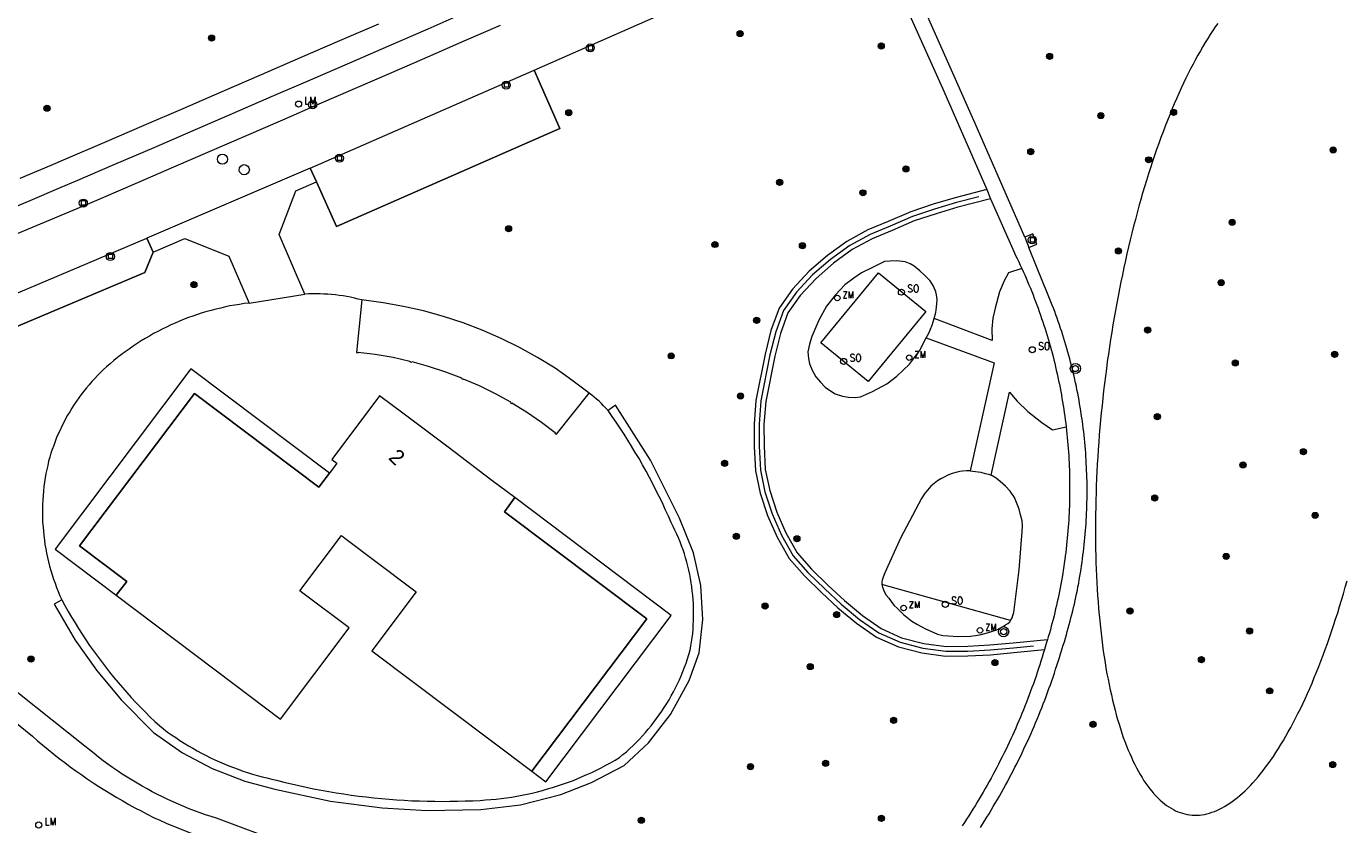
# Model space of a CAD drawing. Header units: metres. Extents: x 138165 to 154469, y 480134 to 494189.
# Tile 508 of 656: x 145847 to 145955, y 487714 to 487780. Entities that reach past the tile are written whole.
import ezdxf

# ---------------------------------------------------------------- set-up
doc = ezdxf.new("R2010")
doc.units = ezdxf.units.M
doc.header["$LTSCALE"] = 0.001
doc.header["$MEASUREMENT"] = 0
for name, color, linetype, lineweight in [('Level 5', 7, 'Continuous', 0), ('TOP-L-terrein schutting raster hek leuning', 7, 'Continuous', 0), ('TOP-L-topo objecten punt', 7, 'Continuous', 0), ('TOP-L-topo objecten vlak', 7, 'Continuous', 0), ('TOP-L-verharding invalidenparkeerplaats', 7, 'Continuous', 0), ('TOP-T-topo huisnummering naamgeving', 7, 'Continuous', 0)]:
    doc.layers.add(name, color=color, linetype=linetype, lineweight=lineweight)
doc.styles.add('Style-INTL_ISO', font='INTL_ISO.shx')
doc.styles.add('Style-STANDARD', font='STANDARD.shx')

# ---------------------------------------------------------------- blocks, each defined once
blk = doc.blocks.new('24')
at = {"layer": 'TOP-L-topo objecten punt', "color": 7, "linetype": 'Continuous', "lineweight": 0}
for radius in [0.025, 0.0182, 0.0115, 0.005]:
    blk.add_circle((0, 0), radius, dxfattribs=at)
blk = doc.blocks.new('129')
at = {"layer": 'TOP-L-topo objecten punt', "color": 7, "linetype": 'Continuous', "lineweight": 0}
blk.add_circle((0, 0), 0.025, dxfattribs=at)
at = {"layer": 'TOP-L-topo objecten punt', "color": 7, "linetype": 'Continuous', "lineweight": 0, "style": 'Style-STANDARD'}
blk.add_text('SO', height=0.06, dxfattribs=at).set_placement((0.0483, 0))
blk = doc.blocks.new('304')
at = {"layer": 'TOP-L-topo objecten punt', "color": 7, "linetype": 'Continuous', "lineweight": 0}
blk.add_circle((0, 0), 0.0225, dxfattribs=at)
at = {"layer": 'TOP-L-topo objecten punt', "color": 7, "linetype": 'Continuous', "lineweight": 0, "style": 'Style-STANDARD'}
blk.add_text('ZM', height=0.054, dxfattribs=at).set_placement((0.043, 0))
blk = doc.blocks.new('39')
at = {"layer": 'TOP-L-topo objecten punt', "color": 7, "linetype": 'Continuous', "lineweight": 0}
for p, q in [((0.0175, 0.0175), (-0.0175, 0.0175)), ((-0.0175, 0.0175), (-0.0175, -0.0175)), ((0.0175, 0.0175), (0.0175, -0.0175)), ((0.0175, -0.0175), (-0.0175, -0.0175))]:
    blk.add_line(p, q, dxfattribs=at)
blk.add_circle((0, 0), 0.0332, dxfattribs=at)
blk = doc.blocks.new('*U13')
at = {"layer": 'Level 5', "color": 7, "linetype": 'Continuous', "lineweight": 0}
blk.add_circle((0, 0), 0.0415, dxfattribs=at)
blk = doc.blocks.new('150')
at = {"layer": 'Level 5', "color": 7, "linetype": 'Continuous', "lineweight": 0}
blk.add_blockref('*U13', (0, 0), dxfattribs=at)
blk = doc.blocks.new('16')
at = {"layer": 'TOP-L-topo objecten punt', "color": 7, "linetype": 'Continuous', "lineweight": 0}
blk.add_circle((0, 0), 0.025, dxfattribs=at)
at = {"layer": 'TOP-L-topo objecten punt', "color": 7, "linetype": 'Continuous', "lineweight": 0, "style": 'Style-STANDARD'}
blk.add_text('LM', height=0.06, dxfattribs=at).set_placement((0.0483, 0))
blk = doc.blocks.new('27')
at = {"layer": 'TOP-L-topo objecten punt', "color": 7, "linetype": 'Continuous', "lineweight": 0}
for radius in [0.0415, 0.025]:
    blk.add_circle((0, 0), radius, dxfattribs=at)

msp = doc.modelspace()

# ---------------------------------------------------------------- linework, layer by layer
at = {"layer": 'TOP-L-terrein schutting raster hek leuning', "flags": 128}
for points in [[(145925.38, 487765.57), (145923.56, 487765.1), (145921.77, 487764.56), (145919.96, 487763.96), (145918.13, 487763.17), (145916.49, 487762.49), (145914.82, 487761.58), (145913.25, 487760.44), (145911.79, 487759.18), (145910.46, 487757.76), (145909.4, 487756.27), (145908.77, 487754.51), (145908.3, 487752.62), (145907.55, 487748.86), (145907.41, 487746.96), (145907.42, 487745.16), (145907.53, 487743.2), (145907.89, 487741.41), (145908.48, 487739.63), (145909.25, 487737.89), (145910.19, 487736.2), (145911.41, 487734.83), (145912.8, 487733.48), (145914.13, 487732.24), (145915.63, 487730.99), (145917.2, 487729.88), (145918.94, 487729.11), (145920.8, 487728.63), (145922.68, 487728.38), (145924.48, 487728.4), (145926.31, 487728.5), (145928.21, 487728.67), (145929.86, 487728.83)], [(145916.33, 487750.44), (145912.47, 487753.62), (145917.18, 487759.35), (145921.05, 487756.17), (145916.33, 487750.44)]]:
    msp.add_lwpolyline(points, dxfattribs=at)
at = {"layer": 'TOP-L-topo objecten vlak', "flags": 128}
for points in [[(145916.31, 487788.06), (145922.52, 487774.2), (145926.03, 487766.15)], [(145929.14, 487762.26), (145925.09, 487771.55), (145917.53, 487788.61)], [(145889.03, 487775.93), (145902.4, 487781.85), (145914.66, 487787.32)], [(145883.51, 487780.69), (145880.31, 487779.29), (145877.11, 487777.9), (145873.91, 487776.51), (145870.71, 487775.12), (145867.51, 487773.73), (145864.31, 487772.35), (145861.11, 487770.96), (145857.9, 487769.58), (145854.7, 487768.2), (145851.49, 487766.82), (145850.3, 487766.32), (145847.76, 487765.24), (145845.21, 487764.16)], [(145821.12, 487751.83), (145852.49, 487764.97), (145853.62, 487765.46), (145856.59, 487766.74), (145859.56, 487768.02), (145862.53, 487769.3), (145865.5, 487770.58), (145868.47, 487771.87), (145871.44, 487773.16), (145874.4, 487774.45), (145877.37, 487775.74), (145880.33, 487777.03), (145883.3, 487778.33), (145886.26, 487779.62)], [(145846.98, 487767.08), (145849.52, 487768.16), (145850.71, 487768.66), (145853.91, 487770.04), (145857.11, 487771.42), (145860.31, 487772.8), (145863.51, 487774.18), (145866.71, 487775.57), (145869.92, 487776.96), (145873.11, 487778.34), (145876.31, 487779.73)], [(145944.93, 487779.75), (145944.72, 487779.46), (145944.52, 487779.16), (145944.31, 487778.84), (145944.11, 487778.52), (145943.9, 487778.19), (145943.7, 487777.86), (145943.5, 487777.51), (145943.3, 487777.16), (145943.1, 487776.79), (145942.9, 487776.42), (145942.7, 487776.04), (145942.5, 487775.65), (145942.31, 487775.26), (145942.11, 487774.85), (145941.92, 487774.44), (145941.73, 487774.02), (145941.54, 487773.59), (145941.36, 487773.16), (145941.17, 487772.72), (145940.99, 487772.27), (145940.8, 487771.81), (145940.62, 487771.35), (145940.45, 487770.88), (145940.27, 487770.41), (145940.1, 487769.93), (145939.92, 487769.44), (145939.76, 487768.94), (145939.59, 487768.44), (145939.42, 487767.94), (145939.26, 487767.43), (145939.1, 487766.91), (145938.94, 487766.39), (145938.78, 487765.86), (145938.63, 487765.33), (145938.48, 487764.79), (145938.33, 487764.25), (145938.19, 487763.7), (145938.04, 487763.15), (145937.9, 487762.6), (145937.77, 487762.04), (145937.63, 487761.47), (145937.5, 487760.91), (145937.37, 487760.34), (145937.24, 487759.77), (145937.12, 487759.19), (145937, 487758.61), (145936.89, 487758.03), (145936.77, 487757.44), (145936.66, 487756.86), (145936.55, 487756.27), (145936.45, 487755.68), (145936.35, 487755.08), (145936.25, 487754.49), (145936.15, 487753.89), (145936.06, 487753.29), (145935.98, 487752.69), (145935.89, 487752.09), (145935.81, 487751.49), (145935.73, 487750.89), (145935.66, 487750.29), (145935.59, 487749.69), (145935.52, 487749.09), (145935.46, 487748.48), (145935.39, 487747.88), (145935.34, 487747.28), (145935.29, 487746.68), (145935.23, 487746.08), (145935.19, 487745.48), (145935.15, 487744.88), (145935.11, 487744.29), (145935.07, 487743.69), (145935.04, 487743.1), (145935.01, 487742.51), (145934.99, 487741.92), (145934.97, 487741.34), (145934.95, 487740.75), (145934.94, 487740.17), (145934.93, 487739.59), (145934.92, 487739.02), (145934.92, 487738.44), (145934.92, 487737.87), (145934.92, 487737.31), (145934.93, 487736.75), (145934.94, 487736.19), (145934.96, 487735.64), (145934.98, 487735.09), (145935, 487734.54), (145935.03, 487734), (145935.06, 487733.47), (145935.09, 487732.93), (145935.13, 487732.41), (145935.17, 487731.89), (145935.22, 487731.37), (145935.27, 487730.86), (145935.32, 487730.36), (145935.38, 487729.86), (145935.43, 487729.37), (145935.5, 487728.88), (145935.56, 487728.4), (145935.63, 487727.93), (145935.71, 487727.46), (145935.78, 487727), (145935.86, 487726.54), (145935.95, 487726.1), (145936.03, 487725.66), (145936.12, 487725.23), (145936.22, 487724.8), (145936.31, 487724.39), (145936.41, 487723.97), (145936.52, 487723.57), (145936.62, 487723.18), (145936.73, 487722.79), (145936.85, 487722.41), (145936.96, 487722.05), (145937.08, 487721.68), (145937.2, 487721.33), (145937.33, 487720.99), (145937.45, 487720.65), (145937.58, 487720.33), (145937.72, 487720.01), (145937.86, 487719.7), (145937.99, 487719.4), (145938.14, 487719.11), (145938.28, 487718.83), (145938.43, 487718.55), (145938.58, 487718.29), (145938.73, 487718.04), (145938.89, 487717.79), (145939.04, 487717.56), (145939.2, 487717.34), (145939.36, 487717.12), (145939.53, 487716.92), (145939.7, 487716.72), (145939.86, 487716.54), (145940.04, 487716.36), (145940.21, 487716.2), (145940.39, 487716.04), (145940.56, 487715.9), (145940.74, 487715.77), (145940.92, 487715.64), (145941.11, 487715.53), (145941.29, 487715.42), (145941.48, 487715.33), (145941.67, 487715.25), (145941.86, 487715.18), (145942.05, 487715.12), (145942.24, 487715.07), (145942.43, 487715.02), (145942.63, 487714.99)], [(145870.71, 487767.92), (145889.03, 487775.93)], [(145871.22, 487766.79), (145872.85, 487763.14), (145891.12, 487771.16), (145889.03, 487775.93)], [(145870.71, 487767.92), (145857.35, 487762.17)], [(145871.22, 487766.79), (145870.71, 487767.92)], [(145870.25, 487757.6), (145868.16, 487762.49), (145869.53, 487766.06), (145871.22, 487766.79)], [(145926.03, 487766.15), (145923.45, 487765.48), (145921.65, 487764.95), (145919.81, 487764.34), (145917.97, 487763.54), (145916.31, 487762.85), (145914.6, 487761.92), (145913, 487760.76), (145911.51, 487759.47), (145910.15, 487758.01), (145909.05, 487756.46), (145908.38, 487754.62), (145907.9, 487752.7), (145907.15, 487748.91), (145907.01, 487746.97), (145907.02, 487745.14), (145907.13, 487743.15), (145907.5, 487741.31), (145908.1, 487739.48), (145908.89, 487737.71), (145909.86, 487735.96), (145911.12, 487734.55), (145912.52, 487733.19), (145913.86, 487731.94), (145915.38, 487730.67), (145917.01, 487729.53), (145918.81, 487728.73), (145920.73, 487728.24), (145922.66, 487727.98), (145924.49, 487728), (145926.34, 487728.1), (145928.25, 487728.27), (145930.74, 487728.51)], [(145926.35, 487765.41), (145923.66, 487764.71), (145921.89, 487764.18), (145920.1, 487763.59), (145918.29, 487762.8), (145916.66, 487762.13), (145915.03, 487761.24), (145913.5, 487760.13), (145912.07, 487758.89), (145910.77, 487757.5), (145909.76, 487756.08), (145909.15, 487754.39), (145908.69, 487752.53), (145907.95, 487748.81), (145907.81, 487746.94), (145907.82, 487745.17), (145907.92, 487743.25), (145908.28, 487741.52), (145908.85, 487739.77), (145909.61, 487738.07), (145910.52, 487736.43), (145911.7, 487735.1), (145913.07, 487733.77), (145914.39, 487732.54), (145915.87, 487731.31), (145917.4, 487730.23), (145919.07, 487729.49), (145920.88, 487729.02), (145922.71, 487728.78), (145924.47, 487728.8), (145926.28, 487728.9), (145928.18, 487729.07), (145930.99, 487729.34)], [(145926.03, 487766.15), (145926.35, 487765.41)], [(145926.35, 487765.41), (145928.26, 487761.03), (145928.39, 487760.77), (145928.52, 487760.51), (145928.65, 487760.24), (145928.77, 487759.97), (145928.9, 487759.71)], [(145841.24, 487755.36), (145857.35, 487762.17)], [(145857.35, 487762.17), (145857.85, 487761.03)], [(145929.48, 487761.42), (145930.12, 487761.7), (145929.81, 487762.53), (145929.14, 487762.26)], [(145929.14, 487762.26), (145929.48, 487761.42)], [(145857.85, 487761.03), (145860.44, 487762.15), (145864.04, 487760.72), (145865.7, 487756.86)], [(145925.51, 487713.96), (145925.69, 487714.24), (145925.86, 487714.53), (145926.04, 487714.81), (145926.22, 487715.09), (145926.39, 487715.38), (145926.56, 487715.67), (145926.73, 487715.96), (145926.9, 487716.24), (145927.07, 487716.53), (145927.23, 487716.82), (145927.39, 487717.11), (145927.56, 487717.41), (145927.72, 487717.7), (145927.87, 487718), (145928.03, 487718.29), (145928.18, 487718.59), (145928.34, 487718.89), (145928.49, 487719.18), (145928.64, 487719.48), (145928.78, 487719.78), (145928.93, 487720.08), (145929.07, 487720.39), (145929.21, 487720.69), (145929.36, 487720.99), (145929.49, 487721.29), (145929.63, 487721.6), (145929.76, 487721.91), (145929.9, 487722.21), (145930.03, 487722.52), (145930.16, 487722.83), (145930.28, 487723.14), (145930.41, 487723.45), (145930.53, 487723.76), (145930.65, 487724.07), (145930.77, 487724.38), (145930.89, 487724.69), (145931.01, 487725.01), (145931.12, 487725.32), (145931.23, 487725.64), (145931.34, 487725.95), (145931.45, 487726.27), (145931.56, 487726.58), (145931.66, 487726.9), (145931.77, 487727.22), (145931.87, 487727.54), (145931.97, 487727.86), (145932.06, 487728.18), (145932.11, 487728.34), (145932.2, 487728.61), (145932.29, 487728.89), (145932.38, 487729.16), (145932.46, 487729.44), (145932.54, 487729.72), (145932.62, 487730), (145932.7, 487730.28), (145932.78, 487730.56), (145932.85, 487730.84), (145932.92, 487731.12), (145933, 487731.4), (145933.07, 487731.68), (145933.13, 487731.96), (145933.2, 487732.24), (145933.26, 487732.52), (145933.32, 487732.81), (145933.38, 487733.09), (145933.44, 487733.37), (145933.49, 487733.66), (145933.55, 487733.94), (145933.6, 487734.23), (145933.65, 487734.51), (145933.69, 487734.8), (145933.74, 487735.09), (145933.78, 487735.37), (145933.82, 487735.66), (145933.86, 487735.94), (145933.9, 487736.23), (145933.94, 487736.52), (145933.97, 487736.81), (145934, 487737.09), (145934.03, 487737.38), (145934.06, 487737.67), (145934.08, 487737.96), (145934.11, 487738.25), (145934.13, 487738.54), (145934.15, 487738.83), (145934.17, 487739.11), (145934.18, 487739.4), (145934.2, 487739.69), (145934.21, 487739.98), (145934.22, 487740.27), (145934.22, 487740.56), (145934.23, 487740.85), (145934.23, 487741.14), (145934.23, 487741.43), (145934.23, 487741.72), (145934.23, 487742.01), (145934.23, 487742.3), (145934.22, 487742.59), (145934.21, 487742.88), (145934.2, 487743.16), (145934.19, 487743.45), (145934.17, 487743.74), (145934.16, 487744.03), (145934.14, 487744.32), (145934.12, 487744.61), (145934.1, 487744.9), (145934.07, 487745.19), (145934.05, 487745.48), (145934.02, 487745.76), (145933.99, 487746.05), (145933.96, 487746.34), (145933.92, 487746.63), (145933.89, 487746.91), (145933.85, 487747.2), (145933.81, 487747.49), (145933.76, 487747.77), (145933.72, 487748.06), (145933.67, 487748.35), (145933.62, 487748.63), (145933.58, 487748.92), (145933.52, 487749.2), (145933.47, 487749.49), (145933.41, 487749.77), (145933.36, 487750.05), (145933.3, 487750.34), (145933.23, 487750.62), (145933.17, 487750.9), (145933.1, 487751.18), (145933.04, 487751.47), (145932.96, 487751.75), (145932.89, 487752.03), (145932.82, 487752.31), (145932.74, 487752.59), (145932.67, 487752.86), (145932.59, 487753.14), (145932.51, 487753.42), (145932.42, 487753.7), (145932.34, 487753.98), (145932.25, 487754.25), (145932.16, 487754.53), (145932.07, 487754.8), (145931.98, 487755.08), (145931.88, 487755.35), (145931.79, 487755.62), (145931.69, 487755.9), (145931.59, 487756.17), (145931.49, 487756.44), (145931.38, 487756.71), (145931.28, 487756.98), (145931.17, 487757.25), (145931.06, 487757.51), (145930.95, 487757.78), (145930.83, 487758.05), (145930.72, 487758.31), (145930.66, 487758.45), (145929.48, 487761.42)], [(145841.24, 487755.36), (145844.56, 487754.04), (145857.17, 487759.37), (145857.85, 487761.03)], [(145921.73, 487755.6), (145921.86, 487756.09), (145921.93, 487756.53), (145921.96, 487756.82), (145921.97, 487757.17), (145921.93, 487757.53), (145921.86, 487757.8), (145921.67, 487758.25), (145921.39, 487758.68), (145920.94, 487759.16), (145920.57, 487759.5), (145920.09, 487759.89), (145919.76, 487760.08), (145919.37, 487760.23), (145918.67, 487760.32), (145918.12, 487760.31), (145917.68, 487760.26), (145916.68, 487759.78), (145915.8, 487759.33), (145915.15, 487758.92), (145914.43, 487758.36), (145913.66, 487757.53), (145912.92, 487756.62), (145912.31, 487755.46), (145911.73, 487754.12), (145911.54, 487753.51), (145911.39, 487752.87), (145911.44, 487752.33), (145911.54, 487751.9), (145911.79, 487751.33), (145912.06, 487750.83), (145912.42, 487750.4), (145912.82, 487750), (145913.24, 487749.68), (145913.64, 487749.44), (145914.22, 487749.26), (145914.73, 487749.16), (145915.26, 487749.15), (145915.71, 487749.21), (145916.69, 487749.63), (145917.86, 487750.27), (145918.67, 487750.9), (145919.72, 487751.86), (145920.52, 487752.96), (145921.08, 487754.03)], [(145921.05, 487756.17), (145916.33, 487750.44), (145912.47, 487753.62), (145917.18, 487759.35), (145921.05, 487756.17)], [(145928.9, 487759.71), (145927.8, 487759.33), (145927.46, 487758.7), (145927.08, 487757.78), (145926.71, 487756.45), (145926.53, 487755.62), (145926.45, 487754.75), (145926.46, 487753.81), (145921.73, 487755.6)], [(145928.9, 487759.71), (145929.02, 487759.44), (145929.14, 487759.17), (145929.26, 487758.9), (145929.37, 487758.63), (145929.48, 487758.36), (145929.6, 487758.09), (145929.71, 487757.82), (145929.82, 487757.54), (145929.92, 487757.27), (145930.03, 487756.99), (145930.13, 487756.72), (145930.23, 487756.44), (145930.33, 487756.17), (145930.43, 487755.89), (145930.52, 487755.61), (145930.62, 487755.33), (145930.71, 487755.05), (145930.8, 487754.77), (145930.89, 487754.49), (145930.97, 487754.21), (145931.05, 487753.93), (145931.14, 487753.65), (145931.22, 487753.36), (145931.3, 487753.08), (145931.37, 487752.8), (145931.45, 487752.51), (145931.52, 487752.23), (145931.59, 487751.94), (145931.66, 487751.66), (145931.72, 487751.37), (145931.79, 487751.08), (145931.85, 487750.8), (145931.91, 487750.51), (145931.97, 487750.22), (145932.03, 487749.93), (145932.08, 487749.64), (145932.13, 487749.35), (145932.18, 487749.07), (145932.23, 487748.78), (145932.28, 487748.48), (145932.33, 487748.2), (145932.37, 487747.9), (145932.41, 487747.61), (145932.45, 487747.32), (145932.49, 487747.03), (145932.52, 487746.74)], [(145865.7, 487756.86), (145865.31, 487756.82), (145864.92, 487756.76), (145864.53, 487756.7), (145864.14, 487756.63), (145863.76, 487756.55), (145863.38, 487756.46), (145862.99, 487756.37), (145862.61, 487756.27), (145862.24, 487756.17), (145861.86, 487756.06), (145861.48, 487755.94), (145861.11, 487755.81), (145860.74, 487755.68), (145860.38, 487755.54), (145860.01, 487755.39), (145859.65, 487755.23), (145859.29, 487755.08), (145858.94, 487754.91), (145858.58, 487754.73), (145858.24, 487754.55), (145857.89, 487754.37), (145857.55, 487754.17), (145857.21, 487753.97), (145856.88, 487753.77), (145856.54, 487753.56), (145856.22, 487753.34), (145855.89, 487753.11), (145855.58, 487752.89), (145855.26, 487752.65), (145854.95, 487752.41), (145854.65, 487752.16), (145854.35, 487751.91), (145854.05, 487751.65), (145853.8, 487751.42), (145853.55, 487751.18), (145853.31, 487750.94), (145853.08, 487750.7), (145852.85, 487750.45), (145852.62, 487750.19), (145852.4, 487749.93), (145852.19, 487749.66), (145851.98, 487749.39), (145851.78, 487749.12), (145851.58, 487748.84), (145851.39, 487748.56), (145851.21, 487748.27), (145851.03, 487747.98), (145850.86, 487747.69), (145850.7, 487747.39), (145850.54, 487747.09), (145850.38, 487746.79), (145850.24, 487746.48), (145850.1, 487746.17), (145849.96, 487745.86), (145849.84, 487745.54), (145849.72, 487745.22), (145849.61, 487744.9), (145849.5, 487744.58), (145849.4, 487744.25), (145849.31, 487743.92), (145849.23, 487743.59), (145849.15, 487743.26), (145849.08, 487742.93), (145849.02, 487742.57), (145848.96, 487742.21), (145848.92, 487741.85), (145848.88, 487741.48), (145848.85, 487741.12), (145848.83, 487740.76), (145848.81, 487740.39), (145848.8, 487740.03), (145848.8, 487739.66), (145848.81, 487739.3), (145848.82, 487738.93), (145848.85, 487738.57), (145848.88, 487738.2), (145848.91, 487737.84), (145848.96, 487737.48), (145849.01, 487737.12), (145849.07, 487736.76), (145849.14, 487736.4), (145849.22, 487736.04), (145849.3, 487735.69), (145849.39, 487735.33), (145849.49, 487734.98), (145849.59, 487734.63), (145849.7, 487734.29), (145849.83, 487733.94), (145849.95, 487733.6), (145850.09, 487733.26), (145850.23, 487732.92), (145850.38, 487732.59)], [(145865.7, 487756.86), (145870.25, 487757.6)], [(145874.92, 487757.12), (145874.62, 487757.2), (145874.31, 487757.27), (145874, 487757.34), (145873.7, 487757.4), (145873.39, 487757.45), (145873.07, 487757.5), (145872.76, 487757.54), (145872.45, 487757.57), (145872.14, 487757.6), (145871.82, 487757.61), (145871.51, 487757.63), (145871.19, 487757.63), (145870.88, 487757.63), (145870.56, 487757.62), (145870.25, 487757.6)], [(145874.92, 487757.12), (145874.48, 487752.83), (145874.62, 487752.81), (145874.63, 487752.86), (145876.02, 487752.68), (145877.49, 487752.43), (145878.86, 487752.11), (145878.85, 487752.07), (145878.92, 487752.05), (145878.99, 487752.03), (145879.01, 487752.08), (145880.36, 487751.7), (145881.77, 487751.24), (145883.08, 487750.74), (145883.07, 487750.69), (145883.14, 487750.66), (145883.2, 487750.64), (145883.22, 487750.68), (145884.51, 487750.12), (145885.84, 487749.46), (145887.07, 487748.78), (145887.05, 487748.73), (145887.11, 487748.7), (145887.18, 487748.66), (145887.2, 487748.7), (145888.4, 487747.96), (145889.62, 487747.12), (145890.74, 487746.27), (145890.71, 487746.23), (145890.83, 487746.14), (145893.52, 487749.51)], [(145893.52, 487749.51), (145892.11, 487750.57), (145890.73, 487751.53), (145889.29, 487752.41), (145887.82, 487753.23), (145886.31, 487753.98), (145884.77, 487754.65), (145883.2, 487755.25), (145881.59, 487755.78), (145879.97, 487756.23), (145878.33, 487756.6), (145876.67, 487756.89), (145874.92, 487757.12)], [(145921.08, 487754.03), (145921.28, 487754.4), (145921.56, 487755.07), (145921.73, 487755.6)], [(145921.08, 487754.03), (145926.65, 487751.99), (145924.68, 487743.13)], [(145854.84, 487732.96), (145855.7, 487734.1), (145851.83, 487737.01), (145861.23, 487749.47), (145871.41, 487741.8), (145872.27, 487742.94), (145860.95, 487751.48), (145849.83, 487736.73), (145854.84, 487732.96)], [(145873.26, 487737.84), (145873.52, 487737.64), (145878.93, 487733.56), (145879.37, 487733.23), (145875.74, 487728.42), (145888.82, 487718.56), (145898.22, 487731.02), (145886.58, 487739.8), (145887.44, 487740.95), (145885.56, 487742.36), (145881.97, 487745.07), (145878.38, 487747.78), (145876.38, 487749.28), (145872.46, 487744.08), (145872.89, 487743.76), (145872.6, 487743.38), (145871.41, 487741.8), (145861.23, 487749.47), (145851.83, 487737.01), (145855.7, 487734.1), (145854.84, 487732.96), (145864.49, 487725.68), (145868.26, 487722.83), (145873.88, 487730.29), (145870.11, 487733.13), (145869.86, 487733.33), (145873.26, 487737.84)], [(145895.06, 487748.08), (145894.88, 487748.28), (145894.7, 487748.46), (145894.51, 487748.65), (145894.32, 487748.83), (145894.12, 487749), (145893.93, 487749.17), (145893.72, 487749.34), (145893.52, 487749.51)], [(145926.39, 487742.78), (145927.9, 487749.58), (145928.52, 487748.84), (145929.4, 487747.99), (145930.54, 487747.11), (145931.42, 487746.51), (145932.52, 487746.74)], [(145850.38, 487732.59), (145849.75, 487732.22), (145851.47, 487729.29), (145853.22, 487726.83), (145855.23, 487724.4), (145857.88, 487721.72), (145860.26, 487720.07), (145862.68, 487718.78), (145865.36, 487717.74), (145867.8, 487717.09), (145872.36, 487716.12), (145876.58, 487715.57), (145880.23, 487715.36), (145884.65, 487715.43), (145887.9, 487715.82), (145891.19, 487716.66), (145893.7, 487717.63), (145896.39, 487719.04), (145898.36, 487720.89), (145900.17, 487723.2), (145901.68, 487725.99), (145902.5, 487728.26), (145902.8, 487730.97), (145902.65, 487733.75), (145902.05, 487736.44), (145900.89, 487739.26), (145898.52, 487744.02), (145895.67, 487748.52), (145895.06, 487748.08)], [(145850.38, 487732.59), (145850.64, 487732.11), (145850.91, 487731.64), (145851.18, 487731.16), (145851.47, 487730.7), (145851.76, 487730.23), (145852.05, 487729.77), (145852.35, 487729.32), (145852.66, 487728.86), (145852.98, 487728.41), (145853.3, 487727.97), (145853.62, 487727.53), (145853.96, 487727.1), (145854.29, 487726.67), (145854.64, 487726.24), (145854.99, 487725.82), (145855.34, 487725.41), (145855.7, 487725), (145856.07, 487724.59), (145856.44, 487724.19), (145856.82, 487723.8), (145857.21, 487723.41), (145857.59, 487723.02), (145857.99, 487722.64), (145858.39, 487722.27), (145858.71, 487722.02), (145859.04, 487721.77), (145859.37, 487721.54), (145859.71, 487721.31), (145860.05, 487721.08), (145860.4, 487720.86), (145860.75, 487720.65), (145861.1, 487720.44), (145861.45, 487720.24), (145861.81, 487720.04), (145862.18, 487719.85), (145862.54, 487719.67), (145862.91, 487719.5), (145863.29, 487719.33), (145863.66, 487719.16), (145864.04, 487719.01), (145864.42, 487718.86), (145864.8, 487718.72), (145865.19, 487718.58), (145865.58, 487718.45), (145865.97, 487718.33), (145866.36, 487718.22), (145866.76, 487718.11), (145867.15, 487718.01), (145867.55, 487717.91), (145867.95, 487717.83), (145868.55, 487717.67), (145869.16, 487717.53), (145869.77, 487717.39), (145870.37, 487717.26), (145870.98, 487717.13), (145871.6, 487717.02), (145872.21, 487716.9), (145872.82, 487716.8), (145873.44, 487716.7), (145874.05, 487716.61), (145874.67, 487716.53), (145875.29, 487716.46), (145875.91, 487716.39), (145876.53, 487716.33), (145877.15, 487716.27), (145877.77, 487716.23), (145878.39, 487716.19), (145879.01, 487716.15), (145879.63, 487716.13), (145880.26, 487716.11), (145880.88, 487716.1), (145881.5, 487716.09), (145882.12, 487716.1), (145882.75, 487716.11), (145883.37, 487716.13), (145883.99, 487716.15), (145884.61, 487716.18), (145885.04, 487716.21), (145885.47, 487716.24), (145885.9, 487716.28), (145886.32, 487716.33), (145886.75, 487716.39), (145887.17, 487716.45), (145887.6, 487716.53), (145888.02, 487716.6), (145888.44, 487716.69), (145888.86, 487716.78), (145889.28, 487716.88), (145889.7, 487716.99), (145890.11, 487717.11), (145890.52, 487717.23), (145890.93, 487717.36), (145891.34, 487717.5), (145891.74, 487717.64), (145892.14, 487717.79), (145892.54, 487717.95), (145892.94, 487718.12), (145893.33, 487718.29), (145893.73, 487718.47), (145894.11, 487718.66), (145894.5, 487718.85), (145894.88, 487719.05), (145895.25, 487719.25), (145895.63, 487719.47), (145896, 487719.69), (145896.28, 487719.92), (145896.56, 487720.16), (145896.83, 487720.41), (145897.1, 487720.66), (145897.36, 487720.92), (145897.62, 487721.19), (145897.87, 487721.46), (145898.11, 487721.73), (145898.35, 487722.01), (145898.58, 487722.29), (145898.81, 487722.58), (145899.03, 487722.88), (145899.25, 487723.17), (145899.46, 487723.48), (145899.66, 487723.79), (145899.86, 487724.1), (145900.05, 487724.41), (145900.23, 487724.73), (145900.4, 487725.06), (145900.57, 487725.38), (145900.73, 487725.71), (145900.89, 487726.05), (145901.04, 487726.38), (145901.18, 487726.72), (145901.31, 487727.07), (145901.44, 487727.41), (145901.56, 487727.76), (145901.67, 487728.11), (145901.77, 487728.46), (145901.84, 487728.81), (145901.89, 487729.15), (145901.94, 487729.49), (145901.98, 487729.84), (145902.01, 487730.18), (145902.03, 487730.53), (145902.05, 487730.88), (145902.06, 487731.22), (145902.06, 487731.57), (145902.05, 487731.92), (145902.04, 487732.26), (145902.02, 487732.61), (145901.99, 487732.96), (145901.95, 487733.3), (145901.91, 487733.65), (145901.86, 487733.99), (145901.8, 487734.33), (145901.74, 487734.67), (145901.66, 487735.01), (145901.58, 487735.35), (145901.49, 487735.68), (145901.4, 487736.02), (145901.3, 487736.35), (145901.19, 487736.68), (145901.07, 487737.01), (145900.95, 487737.33), (145900.82, 487737.65), (145900.68, 487737.97), (145900.53, 487738.29), (145900.38, 487738.6), (145900.22, 487738.91), (145899.99, 487739.44), (145899.74, 487739.98), (145899.5, 487740.51), (145899.24, 487741.04), (145898.98, 487741.56), (145898.72, 487742.08), (145898.44, 487742.6), (145898.17, 487743.12), (145897.88, 487743.63), (145897.59, 487744.14), (145897.29, 487744.65), (145896.99, 487745.15), (145896.68, 487745.65), (145896.37, 487746.14), (145896.05, 487746.63), (145895.73, 487747.12), (145895.4, 487747.6), (145895.06, 487748.08)], [(145932.52, 487746.74), (145932.55, 487746.45), (145932.58, 487746.15), (145932.61, 487745.86), (145932.64, 487745.57), (145932.67, 487745.28), (145932.69, 487744.98), (145932.71, 487744.69), (145932.73, 487744.4), (145932.75, 487744.1), (145932.76, 487743.81), (145932.77, 487743.52), (145932.79, 487743.22), (145932.8, 487742.93), (145932.8, 487742.63), (145932.81, 487742.34), (145932.81, 487742.05), (145932.81, 487741.75), (145932.81, 487741.46), (145932.81, 487741.16), (145932.8, 487740.87), (145932.8, 487740.58), (145932.79, 487740.28), (145932.78, 487739.99), (145932.76, 487739.7), (145932.75, 487739.4), (145932.73, 487739.11), (145932.71, 487738.82), (145932.69, 487738.52), (145932.67, 487738.23), (145932.64, 487737.94), (145932.62, 487737.64), (145932.59, 487737.35), (145932.56, 487737.06), (145932.52, 487736.77), (145932.49, 487736.47), (145932.45, 487736.18), (145932.41, 487735.89), (145932.37, 487735.6), (145932.33, 487735.31), (145932.29, 487735.02), (145932.24, 487734.73), (145932.19, 487734.44), (145932.14, 487734.15), (145932.09, 487733.86), (145932.03, 487733.57), (145931.98, 487733.28), (145931.92, 487732.99), (145931.86, 487732.71), (145931.8, 487732.42), (145931.73, 487732.13), (145931.66, 487731.85), (145931.6, 487731.56), (145931.53, 487731.28), (145931.45, 487730.99), (145931.38, 487730.71), (145931.3, 487730.42), (145931.23, 487730.14), (145931.15, 487729.86), (145931.06, 487729.57), (145930.99, 487729.34)], [(145924.68, 487743.13), (145924.37, 487743.14), (145924.06, 487743.12), (145923.82, 487743.09), (145923.6, 487743.04), (145923.2, 487742.93), (145922.85, 487742.79), (145922.54, 487742.63), (145922.28, 487742.49), (145922.01, 487742.31), (145921.72, 487742.1), (145921.46, 487741.88), (145921.18, 487741.57), (145920.91, 487741.23), (145920.69, 487740.89), (145918.98, 487737.64), (145917.69, 487734.79), (145917.56, 487734.45), (145917.48, 487734.19), (145917.46, 487734.03), (145917.46, 487733.84)], [(145924.68, 487743.13), (145925.55, 487743.02), (145925.89, 487742.93), (145926.18, 487742.86), (145926.39, 487742.78)], [(145927.98, 487730.89), (145928.1, 487731.11), (145928.16, 487731.3), (145928.24, 487731.55), (145928.69, 487735.05), (145928.93, 487738.19), (145928.96, 487738.63), (145928.93, 487739.04), (145928.8, 487739.53), (145928.69, 487740), (145928.53, 487740.42), (145928.29, 487740.97), (145927.94, 487741.49), (145927.55, 487741.89), (145927.14, 487742.28), (145926.79, 487742.55), (145926.52, 487742.71), (145926.39, 487742.78)], [(145888.82, 487718.56), (145889.96, 487717.7), (145900.22, 487731.3), (145887.44, 487740.95), (145886.58, 487739.8), (145898.22, 487731.02), (145888.82, 487718.56)], [(145942.63, 487714.99), (145942.83, 487714.97), (145943.03, 487714.97), (145943.23, 487714.97), (145943.43, 487714.98), (145943.63, 487715), (145943.83, 487715.03), (145944.04, 487715.08), (145944.24, 487715.13), (145944.45, 487715.2), (145944.65, 487715.27), (145944.86, 487715.36), (145945.07, 487715.45), (145945.27, 487715.56), (145945.48, 487715.67), (145945.69, 487715.8), (145945.9, 487715.94), (145946.11, 487716.08), (145946.32, 487716.24), (145946.53, 487716.41), (145946.74, 487716.59), (145946.95, 487716.77), (145947.17, 487716.97), (145947.38, 487717.18), (145947.59, 487717.4), (145947.8, 487717.62), (145948.01, 487717.86), (145948.22, 487718.1), (145948.43, 487718.36), (145948.64, 487718.63), (145948.84, 487718.9), (145949.05, 487719.18), (145949.26, 487719.48), (145949.47, 487719.78), (145949.67, 487720.09), (145949.88, 487720.41), (145950.08, 487720.74), (145950.29, 487721.08), (145950.49, 487721.42), (145950.69, 487721.78), (145950.89, 487722.14), (145951.09, 487722.52), (145951.29, 487722.9), (145951.48, 487723.28), (145951.68, 487723.68), (145951.87, 487724.08), (145952.06, 487724.49), (145952.25, 487724.91), (145952.44, 487725.34), (145952.63, 487725.78), (145952.81, 487726.22), (145953, 487726.67), (145953.18, 487727.12), (145953.36, 487727.58), (145953.54, 487728.05), (145953.71, 487728.53), (145953.89, 487729.01), (145954.06, 487729.5), (145954.23, 487729.99), (145954.4, 487730.49), (145954.56, 487731), (145954.73, 487731.51), (145954.89, 487732.03), (145955.04, 487732.55), (145955.2, 487733.08), (145955.35, 487733.61), (145955.5, 487734.14)], [(145927.98, 487730.89), (145917.46, 487733.84)], [(145917.46, 487733.84), (145917.5, 487733.63), (145917.65, 487733.28), (145917.81, 487732.98), (145918.01, 487732.71), (145918.34, 487732.27), (145918.47, 487732.11), (145918.69, 487731.91), (145919.21, 487731.4), (145919.91, 487730.84), (145920.36, 487730.56), (145920.72, 487730.38), (145921.02, 487730.21), (145921.45, 487730.02), (145922.01, 487729.78), (145922.44, 487729.68), (145922.9, 487729.63), (145923.65, 487729.6), (145924.69, 487729.62), (145925.12, 487729.67), (145925.57, 487729.76), (145926.18, 487729.92), (145926.57, 487730.04), (145926.85, 487730.14), (145927.09, 487730.26), (145927.33, 487730.39), (145927.57, 487730.53), (145927.75, 487730.65), (145927.92, 487730.8), (145927.98, 487730.89)], [(145930.99, 487729.34), (145930.89, 487729.01), (145930.84, 487728.83), (145930.74, 487728.51)], [(145930.74, 487728.51), (145930.65, 487728.2), (145930.56, 487727.89), (145930.46, 487727.58), (145930.36, 487727.27), (145930.26, 487726.96), (145930.16, 487726.65), (145930.06, 487726.34), (145929.95, 487726.03), (145929.84, 487725.72), (145929.73, 487725.42), (145929.62, 487725.11), (145929.51, 487724.8), (145929.39, 487724.5), (145929.27, 487724.2), (145929.15, 487723.89), (145929.03, 487723.59), (145928.91, 487723.29), (145928.79, 487722.99), (145928.66, 487722.69), (145928.53, 487722.39), (145928.4, 487722.09), (145928.27, 487721.79), (145928.13, 487721.49), (145928, 487721.2), (145927.86, 487720.9), (145927.72, 487720.61), (145927.58, 487720.31), (145927.43, 487720.02), (145927.29, 487719.73), (145927.14, 487719.44), (145926.99, 487719.15), (145926.85, 487718.86), (145926.69, 487718.57), (145926.54, 487718.28), (145926.38, 487718), (145926.23, 487717.71), (145926.07, 487717.43), (145925.91, 487717.14), (145925.74, 487716.86), (145925.58, 487716.58), (145925.41, 487716.3), (145925.24, 487716.02), (145925.08, 487715.74), (145924.9, 487715.46), (145924.73, 487715.19), (145924.56, 487714.91), (145924.38, 487714.64), (145924.2, 487714.36), (145924.02, 487714.09)], [(145868.57, 487712.66), (145863.04, 487714.71), (145862.59, 487714.85), (145862.14, 487715), (145861.69, 487715.16), (145861.24, 487715.32), (145860.8, 487715.49), (145860.36, 487715.67), (145859.92, 487715.86), (145859.49, 487716.05), (145859.06, 487716.25), (145858.63, 487716.46), (145858.2, 487716.67), (145857.78, 487716.89), (145857.36, 487717.11), (145856.95, 487717.34), (145856.54, 487717.58), (145856.13, 487717.83), (145855.73, 487718.08), (145855.33, 487718.33), (145854.93, 487718.59), (145854.54, 487718.86), (145854.15, 487719.14), (145853.77, 487719.42), (145853.39, 487719.71), (145853.02, 487720), (145852.65, 487720.3), (145852.28, 487720.6), (145844.09, 487727.1)], [(145842.06, 487726.21), (145847.98, 487721.43), (145848.41, 487721.06), (145848.84, 487720.69), (145849.28, 487720.33), (145849.72, 487719.97), (145850.17, 487719.61), (145850.62, 487719.27), (145851.08, 487718.93), (145851.54, 487718.59), (145852.01, 487718.26), (145852.47, 487717.94), (145852.95, 487717.62), (145853.42, 487717.31), (145853.91, 487717.01), (145854.39, 487716.71), (145854.88, 487716.41), (145855.37, 487716.13), (145855.87, 487715.85), (145856.37, 487715.58), (145856.87, 487715.31), (145857.38, 487715.05), (145857.89, 487714.79), (145858.4, 487714.55), (145858.92, 487714.31), (145867.56, 487710.84)]]:
    msp.add_lwpolyline(points, dxfattribs=at)
at = {"layer": 'TOP-L-verharding invalidenparkeerplaats', "flags": 128}
for points in [[(145889.03, 487775.93), (145891.12, 487771.16), (145872.85, 487763.14), (145871.22, 487766.79)], [(145870.71, 487767.92), (145871.22, 487766.79)], [(145857.85, 487761.03), (145857.35, 487762.17)], [(145857.85, 487761.03), (145857.17, 487759.37), (145844.56, 487754.04), (145841.24, 487755.36)]]:
    msp.add_lwpolyline(points, dxfattribs=at)

# ---------------------------------------------------------------- block references
at = {"layer": 'TOP-L-topo objecten punt', "xscale": 10, "yscale": 10, "zscale": 10}
for name, p in [('24', (145862.63, 487778.55)), ('24', (145905.86, 487778.92)), ('39', (145893.6, 487777.75)), ('24', (145917.4, 487777.9)), ('24', (145931.17, 487777.05)), ('39', (145886.73, 487774.7)), ('24', (145849.17, 487772.81)), ('16', (145869.75, 487773.15)), ('39', (145870.9, 487773.1)), ('24', (145891.85, 487772.44)), ('24', (145935.36, 487772.21)), ('24', (145941.31, 487772.47)), ('150', (145863.52, 487768.64)), ('39', (145873.09, 487768.72)), ('24', (145929.63, 487769.26)), ('24', (145939.27, 487768.59)), ('24', (145954.36, 487769.4)), ('150', (145865.31, 487767.78)), ('24', (145919.42, 487767.85)), ('24', (145909.09, 487766.75)), ('24', (145915.9, 487765.89)), ('39', (145852.14, 487765.05)), ('24', (145946.1, 487763.48)), ('24', (145886.92, 487762.95)), ('39', (145929.75, 487762.04)), ('24', (145903.8, 487761.66)), ('24', (145910.96, 487761.56)), ('24', (145936.8, 487761.14)), ('39', (145854.36, 487760.68)), ('24', (145861.19, 487758.38)), ('129', (145919.05, 487757.76)), ('24', (145945.2, 487758.54)), ('304', (145913.81, 487757.28)), ('24', (145907.21, 487755.46)), ('24', (145939.19, 487754.66)), ('129', (145929.75, 487753.05)), ('24', (145900.22, 487752.55)), ('129', (145914.33, 487752.09)), ('304', (145919.69, 487752.4)), ('24', (145954.48, 487752.67)), ('27', (145933.28, 487751.51)), ('24', (145946.35, 487751.97)), ('24', (145905.89, 487749.26)), ('24', (145939.98, 487747.57)), ('24', (145951.93, 487744.7)), ('24', (145904.59, 487743.76)), ('24', (145946.99, 487743.63)), ('24', (145939.77, 487740.92)), ('24', (145952.89, 487739.49)), ('24', (145905.55, 487737.79)), ('24', (145910.5, 487737.58)), ('24', (145945.61, 487736.14)), ('24', (145907.9, 487732.07)), ('304', (145919.23, 487731.92)), ('129', (145922.64, 487732.22)), ('24', (145913.75, 487731.38)), ('24', (145937.75, 487731.67)), ('304', (145925.48, 487730.09)), ('27', (145927.41, 487729.98)), ('24', (145947.52, 487730.03)), ('24', (145847.87, 487727.74)), ('24', (145926.7, 487727.45)), ('24', (145943.59, 487727.69)), ('24', (145911.59, 487727.12)), ('24', (145949.17, 487725.14)), ('24', (145918.41, 487722.73)), ('24', (145934.72, 487722.41)), ('24', (145906.71, 487718.94)), ('24', (145912.85, 487719.22)), ('24', (145954.33, 487719.11)), ('16', (145848.5, 487714.16)), ('24', (145897.78, 487714.55)), ('24', (145917.42, 487714.71))]:
    msp.add_blockref(name, p, dxfattribs=at)

# ---------------------------------------------------------------- texts
at = {"layer": 'TOP-T-topo huisnummering naamgeving', "style": 'Style-INTL_ISO'}
msp.add_text('2', height=1.25, rotation=316.5, dxfattribs=at).set_placement((145877.03, 487744.14))

doc.saveas('drawing.dxf')
